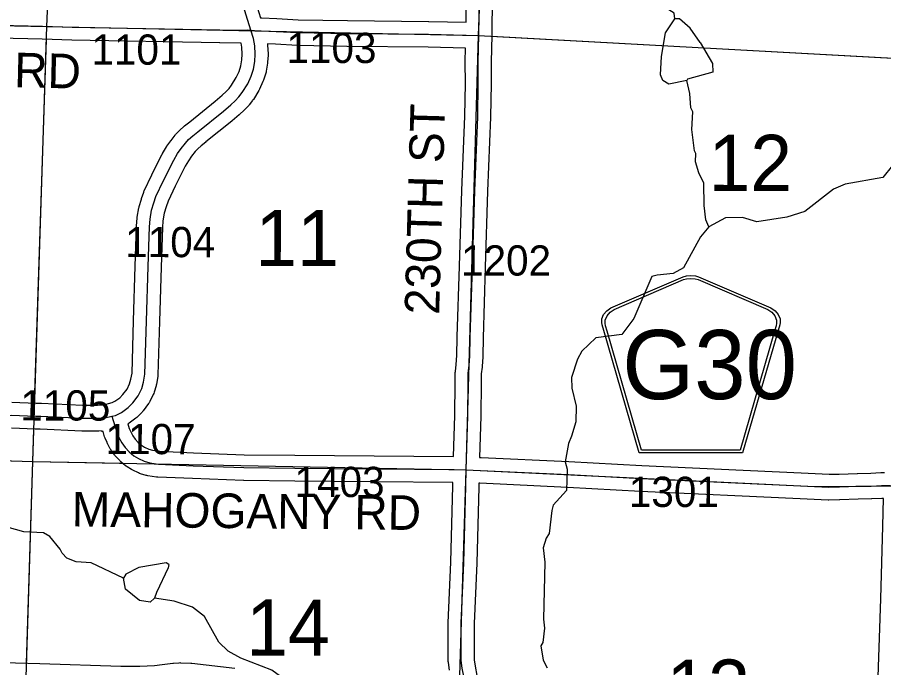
# Model space of a CAD drawing. Extents: x -132.8 to -73.3, y -60 to -26.
# Drawn here: x -117.702 to -115.697, y -40.948 to -39.443 of the extents above; entities that cross this region are included whole.
import ezdxf

# ---------------------------------------------------------------- set-up
doc = ezdxf.new("R2010")
doc.units = 0
for name, color, linetype in [('tdCoHydroRiver', 7, 'Continuous'), ('tdCoSecRdNmbr', 7, 'Continuous'), ('tdCoSecRdTxt', 7, 'Continuous'), ('tdCoSecRteBand', 7, 'Continuous'), ('tdCoSecRteCL', 7, 'Continuous'), ('tdCoSectLine', 7, 'Continuous'), ('tdCoSectLinePart', 7, 'Continuous'), ('tdCoSectNmbr', 7, 'Continuous'), ('tdCoShieldCoRteHrd', 7, 'Continuous'), ('tdCoSurfConc', 7, 'Continuous'), ('tdCoSurfGravel', 7, 'Continuous')]:
    doc.layers.add(name, color=color, linetype=linetype)

msp = doc.modelspace()

# ---------------------------------------------------------------- linework, layer by layer
at = {"layer": 'tdCoHydroRiver'}
for points in [[(-116.1807, -39.4468), (-116.182, -39.4341), (-116.2177, -39.4111), (-116.2381, -39.4059), (-116.3486, -39.3462), (-116.3951, -39.3135), (-116.4304, -39.2716), (-116.4423, -39.246), (-116.4444, -39.2034), (-116.4433, -39.1593), (-116.4462, -39.1513), (-116.45, -39.1133), (-116.4491, -39.0771), (-116.4403, -39.041), (-116.4408, -39), (-116.4538, -38.9523), (-116.4571, -38.8986), (-116.4539, -38.894)], [(-115.3159, -39.3222), (-115.3754, -39.3665), (-115.4046, -39.3973), (-115.4384, -39.4232), (-115.5081, -39.4924), (-115.5391, -39.5342), (-115.5622, -39.5731), (-115.5946, -39.67), (-115.605, -39.706), (-115.6514, -39.7301), (-115.673, -39.7737), (-115.6765, -39.7862), (-115.6993, -39.814), (-115.7865, -39.8292), (-115.8136, -39.8411), (-115.8797, -39.893), (-115.921, -39.9062), (-115.9907, -39.917), (-116.0236, -39.9067), (-116.0631, -39.9072), (-116.1015, -39.9284)], [(-116.1528, -39.5895), (-116.1941, -39.5979), (-116.2081, -39.5896), (-116.214, -39.5768), (-116.2114, -39.5343), (-116.2021, -39.4794), (-116.1807, -39.4468)], [(-116.1222, -39.5019), (-116.145, -39.4682), (-116.1697, -39.4471), (-116.1807, -39.4468)], [(-116.1222, -39.5019), (-116.0934, -39.55), (-116.0924, -39.5705), (-116.1512, -39.5863), (-116.1528, -39.5895)], [(-116.1015, -39.9284), (-116.109, -39.9124), (-116.1129, -39.8792), (-116.1131, -39.8271), (-116.1251, -39.8031), (-116.1324, -39.7777), (-116.1319, -39.7588), (-116.1349, -39.7524), (-116.1415, -39.7033), (-116.1389, -39.6624), (-116.1434, -39.6528), (-116.1457, -39.6196), (-116.1528, -39.5895)], [(-116.1015, -39.9284), (-116.121, -39.9515), (-116.1607, -40.0231), (-116.1847, -40.0366), (-116.2211, -40.0404), (-116.2338, -40.0433), (-116.2758, -40.14), (-116.3035, -40.1771), (-116.3637, -40.1851), (-116.396, -40.2158), (-116.406, -40.2345), (-116.4197, -40.2767), (-116.4188, -40.302), (-116.4088, -40.3432), (-116.4097, -40.3795), (-116.42, -40.4124), (-116.4267, -40.4295), (-116.4341, -40.4719), (-116.4299, -40.4894), (-116.4311, -40.5383), (-116.462, -40.5722), (-116.4654, -40.5847), (-116.4715, -40.6382), (-116.4781, -40.6491), (-116.485, -40.671), (-116.4811, -40.7042), (-116.4845, -40.8366), (-116.4818, -40.8572), (-116.4858, -40.8902), (-116.4908, -40.898), (-116.4853, -40.9312), (-116.4763, -40.9488)], [(-117.4563, -40.7412), (-117.5311, -40.7061), (-117.5657, -40.7035), (-117.5876, -40.6951), (-117.5983, -40.6837), (-117.6028, -40.6741), (-117.6273, -40.6451), (-117.6413, -40.6368), (-117.687, -40.634), (-117.7261, -40.6235), (-117.7619, -40.6036), (-117.8012, -40.5962)], [(-117.3513, -40.7094), (-117.3575, -40.706), (-117.4209, -40.7169), (-117.4513, -40.7319), (-117.4563, -40.7412)], [(-117.3513, -40.7094), (-117.3531, -40.7172), (-117.3799, -40.7748), (-117.3849, -40.7873)], [(-117.3849, -40.7873), (-117.3946, -40.7965), (-117.4198, -40.7927), (-117.4522, -40.7666), (-117.4563, -40.7412)], [(-116.906, -41.0718), (-116.9581, -41.0529), (-117.0389, -41.0081), (-117.1132, -40.954), (-117.1851, -40.9268), (-117.2146, -40.9103), (-117.2362, -40.8892), (-117.2693, -40.8299), (-117.2971, -40.8086), (-117.3394, -40.7949), (-117.3849, -40.7873)]]:
    msp.add_lwpolyline(points, dxfattribs=at)
at = {"layer": 'tdCoSecRteBand'}
for points in [[(-117.1549, -39.3945), (-117.1392, -39.4443), (-117.1374, -39.4443), (-117.137, -39.4443), (-117.1366, -39.4444), (-117.102, -39.4458), (-117.1018, -39.4458), (-117.1016, -39.4459), (-117.0519, -39.4488), (-116.9384, -39.4507), (-116.7504, -39.4527), (-116.7502, -39.4527), (-116.75, -39.4527), (-116.6637, -39.4545)], [(-116.6637, -39.4545), (-116.6624, -39.3898)], [(-116.6024, -39.3912), (-116.6037, -39.4558), (-116.6037, -39.4558), (-116.6043, -39.4857), (-116.6056, -39.5463), (-116.6053, -39.5967), (-116.6053, -39.5971), (-116.6053, -39.5975), (-116.6068, -39.6739), (-116.6068, -39.6742), (-116.6068, -39.6745), (-116.6137, -39.846), (-116.6192, -40.0215), (-116.6192, -40.0215), (-116.6192, -40.0215), (-116.6243, -40.1848), (-116.6251, -40.2277), (-116.6251, -40.2285), (-116.6251, -40.2292), (-116.6266, -40.2514), (-116.6267, -40.2523), (-116.6268, -40.2532), (-116.6288, -40.2688), (-116.6288, -40.2898), (-116.6288, -40.29), (-116.6288, -40.2901), (-116.6295, -40.3656), (-116.6295, -40.3659), (-116.6295, -40.3662), (-116.6324, -40.4617), (-116.6324, -40.4617), (-116.6295, -40.4618), (-116.6293, -40.4618), (-116.629, -40.4618), (-116.4256, -40.4717), (-116.4255, -40.4717), (-116.4255, -40.4717), (-116.2571, -40.4806), (-115.8879, -40.4978), (-115.8236, -40.5005)], [(-117.7151, -40.3343), (-117.6584, -40.3363), (-117.6468, -40.3367), (-117.6466, -40.3367), (-117.6465, -40.3367), (-117.5511, -40.3409), (-117.5322, -40.3412), (-117.5166, -40.3412), (-117.5038, -40.3404), (-117.491, -40.3374), (-117.4831, -40.335), (-117.4764, -40.3319), (-117.4652, -40.3239), (-117.4579, -40.3164), (-117.4483, -40.3036), (-117.4423, -40.2916), (-117.4392, -40.2809), (-117.4368, -40.2667), (-117.4332, -40.1459), (-117.4295, -40.0194), (-117.4295, -40.0193), (-117.4295, -40.0193), (-117.4265, -39.9273), (-117.4265, -39.9265), (-117.4264, -39.9257), (-117.425, -39.9082), (-117.4249, -39.9069), (-117.4246, -39.9055), (-117.4209, -39.8846), (-117.4206, -39.8828), (-117.4201, -39.8812), (-117.4149, -39.8639), (-117.4148, -39.8635), (-117.4147, -39.863), (-117.4097, -39.8482), (-117.4092, -39.8466), (-117.4084, -39.845), (-117.3912, -39.808), (-117.391, -39.8076), (-117.3908, -39.8073), (-117.3671, -39.7602), (-117.3666, -39.7592), (-117.3661, -39.7582), (-117.3572, -39.7434), (-117.3566, -39.7424), (-117.3559, -39.7414), (-117.3472, -39.7293), (-117.3469, -39.7288), (-117.3465, -39.7283), (-117.3369, -39.716), (-117.336, -39.7149), (-117.3351, -39.7139), (-117.3277, -39.706), (-117.3269, -39.7052), (-117.3261, -39.7045), (-117.3168, -39.6958), (-117.3159, -39.6951), (-117.3151, -39.6944), (-117.3033, -39.6851), (-117.2442, -39.6374), (-117.2284, -39.6238), (-117.219, -39.6151), (-117.2121, -39.6079), (-117.2062, -39.6004), (-117.1955, -39.583), (-117.189, -39.5687), (-117.1849, -39.556), (-117.1828, -39.5421), (-117.182, -39.5288), (-117.1828, -39.5122), (-117.1843, -39.5028), (-117.2337, -39.5026), (-117.2339, -39.5026), (-117.2341, -39.5026), (-117.5762, -39.4959), (-117.5762, -39.4959), (-117.5763, -39.4959), (-117.645, -39.4942), (-117.7458, -39.4917)], [(-116.6924, -40.4598), (-116.6895, -40.3647), (-116.6888, -40.2897), (-116.6888, -40.2669), (-116.6888, -40.265), (-116.6885, -40.2631), (-116.6864, -40.2465), (-116.685, -40.2259), (-116.6843, -40.1835), (-116.6843, -40.1833), (-116.6843, -40.1831), (-116.6791, -40.0196), (-116.6737, -39.844), (-116.6737, -39.8439), (-116.6737, -39.8438), (-116.6668, -39.6724), (-116.6653, -39.5967), (-116.6656, -39.5462), (-116.6656, -39.5458), (-116.6656, -39.5455), (-116.6649, -39.5145), (-116.6649, -39.5145), (-116.7511, -39.5127), (-116.9391, -39.5107), (-116.9392, -39.5107), (-116.9393, -39.5107), (-117.0535, -39.5088), (-117.0541, -39.5088), (-117.0548, -39.5087), (-117.1048, -39.5058), (-117.1232, -39.505), (-117.123, -39.5059), (-117.1229, -39.5075), (-117.122, -39.5275), (-117.1219, -39.5292), (-117.122, -39.5308), (-117.123, -39.5471), (-117.123, -39.5485), (-117.1233, -39.5498), (-117.126, -39.5676), (-117.1263, -39.57), (-117.1271, -39.5724), (-117.1325, -39.5889), (-117.133, -39.5904), (-117.1337, -39.5919), (-117.1416, -39.6094), (-117.1424, -39.6111), (-117.1434, -39.6128), (-117.156, -39.6332), (-117.1568, -39.6347), (-117.1579, -39.636), (-117.1658, -39.6461), (-117.1668, -39.6474), (-117.1679, -39.6486), (-117.1765, -39.6574), (-117.1771, -39.658), (-117.1776, -39.6585), (-117.188, -39.6681), (-117.1884, -39.6685), (-117.1888, -39.6688), (-117.2053, -39.6831), (-117.2057, -39.6835), (-117.2061, -39.6838), (-117.2658, -39.7319), (-117.2659, -39.732), (-117.266, -39.732), (-117.2769, -39.7407), (-117.2847, -39.7478), (-117.2904, -39.7539), (-117.2988, -39.7647), (-117.3063, -39.7753), (-117.314, -39.7881), (-117.337, -39.8338), (-117.3533, -39.8688), (-117.3576, -39.8816), (-117.3621, -39.8967), (-117.3653, -39.9146), (-117.3666, -39.93), (-117.3695, -40.0212), (-117.3732, -40.1476), (-117.3732, -40.1476), (-117.3732, -40.1476), (-117.3769, -40.2705), (-117.377, -40.2725), (-117.3773, -40.2744), (-117.3803, -40.2924), (-117.3806, -40.2943), (-117.3811, -40.296), (-117.3855, -40.3111), (-117.3863, -40.3136), (-117.3875, -40.316), (-117.3959, -40.3328), (-117.3971, -40.3352), (-117.3987, -40.3373), (-117.411, -40.3538), (-117.4122, -40.3554), (-117.4136, -40.3569), (-117.4242, -40.3677), (-117.426, -40.3696), (-117.4282, -40.3712), (-117.4437, -40.3823), (-117.4459, -40.3838), (-117.4466, -40.3841), (-117.4432, -40.3951), (-117.4399, -40.4029), (-117.4351, -40.4119), (-117.4292, -40.4199), (-117.4226, -40.4271), (-117.4148, -40.4337), (-117.4077, -40.4381), (-117.3981, -40.4427), (-117.3892, -40.4452), (-117.3725, -40.4478), (-117.2944, -40.451), (-117.177, -40.4556), (-117.0596, -40.4569), (-116.6924, -40.4598)], [(-116.7023, -40.9539), (-116.7047, -40.9364), (-116.705, -40.9345), (-116.705, -40.9326), (-116.7053, -40.9109), (-116.7053, -40.9106), (-116.7053, -40.9103), (-116.7048, -40.8455), (-116.7048, -40.845), (-116.7048, -40.8445), (-116.6991, -40.7046), (-116.6944, -40.528), (-116.6944, -40.5279), (-116.6944, -40.5279), (-116.6942, -40.5198), (-117.0601, -40.5169), (-117.0601, -40.5169), (-117.0601, -40.5169), (-117.178, -40.5156), (-117.1785, -40.5156), (-117.1789, -40.5156), (-117.2968, -40.5109), (-117.2968, -40.5109), (-117.2968, -40.5109), (-117.3767, -40.5077), (-117.3784, -40.5077), (-117.3802, -40.5074), (-117.4004, -40.5042), (-117.4022, -40.5039), (-117.4039, -40.5034), (-117.4169, -40.4997), (-117.4194, -40.499), (-117.4218, -40.4979), (-117.4351, -40.4915), (-117.4365, -40.4908), (-117.4379, -40.4899), (-117.4482, -40.4835), (-117.4501, -40.4824), (-117.4518, -40.481), (-117.4626, -40.4719), (-117.464, -40.4706), (-117.4653, -40.4693), (-117.4744, -40.4594), (-117.4756, -40.4581), (-117.4766, -40.4568), (-117.4848, -40.4457), (-117.486, -40.4439), (-117.4871, -40.442), (-117.4935, -40.4299), (-117.4941, -40.4288), (-117.4945, -40.4277), (-117.499, -40.4173), (-117.4996, -40.4159), (-117.5001, -40.4143), (-117.5039, -40.402), (-117.5056, -40.4024), (-117.506, -40.4006), (-117.5138, -40.4011), (-117.5148, -40.4012), (-117.5157, -40.4012), (-117.5324, -40.4012), (-117.5326, -40.4012), (-117.5328, -40.4012), (-117.5523, -40.4009), (-117.5528, -40.4009), (-117.5532, -40.4009), (-117.649, -40.3967), (-117.6606, -40.3963), (-117.716, -40.3943)], [(-115.8236, -40.5005), (-115.8001, -40.5003), (-115.7583, -40.4988), (-115.7581, -40.4988), (-115.758, -40.4988), (-115.7269, -40.4981), (-115.7035, -40.4971), (-115.7029, -40.4971), (-115.7023, -40.4971), (-115.695, -40.4971)], [(-115.7105, -40.9921), (-115.7036, -40.7895), (-115.6994, -40.6209), (-115.6994, -40.6209), (-115.6994, -40.6208), (-115.6976, -40.5571), (-115.7016, -40.5571), (-115.7247, -40.558), (-115.725, -40.558), (-115.7252, -40.558), (-115.7564, -40.5588), (-115.7984, -40.5603), (-115.7987, -40.5603), (-115.7991, -40.5603), (-115.8238, -40.5605), (-115.8246, -40.5605), (-115.8253, -40.5605), (-115.8904, -40.5578), (-115.8905, -40.5578), (-115.8906, -40.5578), (-116.26, -40.5405), (-116.2601, -40.5405), (-116.2602, -40.5405), (-116.4286, -40.5316), (-116.6317, -40.5218), (-116.6342, -40.5217), (-116.6344, -40.5296), (-116.6391, -40.7064), (-116.6391, -40.7066), (-116.6391, -40.7068), (-116.6448, -40.8464), (-116.6453, -40.9105), (-116.6451, -40.93), (-116.643, -40.9449), (-116.6389, -40.9664)], [(-117.9065, -40.9315), (-117.678, -40.9378), (-117.6501, -40.9386), (-117.6501, -40.9386), (-117.65, -40.9386), (-117.4624, -40.9448), (-117.419, -40.9452), (-117.3851, -40.9436), (-117.3667, -40.9415), (-117.3422, -40.9381), (-117.3413, -40.938), (-117.3404, -40.9379), (-117.3278, -40.937), (-117.326, -40.9368), (-117.3242, -40.9369), (-117.3003, -40.9379), (-117.2991, -40.9379), (-117.298, -40.9381), (-117.1986, -40.9499)]]:
    msp.add_lwpolyline(points, dxfattribs=at)
at = {"layer": 'tdCoSecRteCL'}
for points in [[(-116.6343, -39.4851), (-116.6324, -39.3905), (-116.6277, -39.2265), (-116.6223, -39.0526), (-116.617, -38.9832)], [(-117.1616, -39.4732), (-117.1835, -39.4035)], [(-118.3813, -39.4507), (-118.3065, -39.4521), (-117.9225, -39.4598), (-117.7452, -39.4618), (-117.6443, -39.4642), (-117.5756, -39.4659), (-117.2335, -39.4726), (-117.1798, -39.4729), (-117.1694, -39.4724), (-117.1616, -39.4732)], [(-117.4832, -40.3664), (-117.4752, -40.3645), (-117.4612, -40.3578), (-117.4456, -40.3467), (-117.435, -40.3359), (-117.4227, -40.3194), (-117.4143, -40.3026), (-117.4099, -40.2876), (-117.4069, -40.2696), (-117.4032, -40.1467), (-117.3995, -40.0202), (-117.3966, -39.9283), (-117.3951, -39.9107), (-117.3914, -39.8898), (-117.3862, -39.8725), (-117.3813, -39.8577), (-117.364, -39.8207), (-117.3403, -39.7736), (-117.3314, -39.7588), (-117.3228, -39.7467), (-117.3132, -39.7344), (-117.3058, -39.7265), (-117.2964, -39.7179), (-117.2846, -39.7085), (-117.2249, -39.6604), (-117.2084, -39.6461), (-117.198, -39.6365), (-117.1894, -39.6276), (-117.1815, -39.6175), (-117.1689, -39.5971), (-117.161, -39.5795), (-117.1556, -39.563), (-117.1529, -39.5453), (-117.1519, -39.529), (-117.1529, -39.509), (-117.1556, -39.4923), (-117.1616, -39.4732)], [(-117.1616, -39.4732), (-117.1531, -39.4741), (-117.1378, -39.4743), (-117.1033, -39.4758), (-117.053, -39.4788), (-116.9388, -39.4807), (-116.7507, -39.4827), (-116.6343, -39.4851)], [(-116.6633, -40.4907), (-116.6595, -40.3653), (-116.6588, -40.2898), (-116.6588, -40.2669), (-116.6565, -40.2494), (-116.6551, -40.2272), (-116.6543, -40.184), (-116.6491, -40.0205), (-116.6437, -39.845), (-116.6368, -39.6733), (-116.6353, -39.5969), (-116.6356, -39.5461), (-116.6343, -39.4851)], [(-117.9885, -40.5923), (-117.9879, -40.5892), (-117.9827, -40.5758), (-117.9761, -40.5625), (-117.9679, -40.5519), (-117.9482, -40.526), (-117.9028, -40.4678), (-117.8832, -40.4425), (-117.8797, -40.438), (-117.8671, -40.4249), (-117.8518, -40.4114), (-117.8313, -40.3973), (-117.8141, -40.3877), (-117.7909, -40.3776), (-117.7704, -40.3712), (-117.7438, -40.3655), (-117.7162, -40.3643), (-117.6595, -40.3663), (-117.6478, -40.3667), (-117.5519, -40.3709), (-117.5324, -40.3712), (-117.5157, -40.3712), (-117.4994, -40.3702), (-117.4832, -40.3664)], [(-117.4832, -40.3664), (-117.4766, -40.3887), (-117.4714, -40.4055), (-117.467, -40.4158), (-117.4606, -40.4279), (-117.4524, -40.439), (-117.4433, -40.4489), (-117.4325, -40.458), (-117.4221, -40.4644), (-117.4088, -40.4708), (-117.3957, -40.4745), (-117.3755, -40.4777), (-117.2956, -40.481), (-117.1777, -40.4856), (-117.0598, -40.4869), (-116.6909, -40.4898), (-116.6633, -40.4907)], [(-116.6939, -41.4938), (-116.6923, -41.4504), (-116.6871, -41.2945), (-116.679, -41.1258), (-116.6765, -41.0585), (-116.6743, -41.0378), (-116.6689, -41.0094), (-116.6674, -40.9974), (-116.6669, -40.9867), (-116.6684, -40.972), (-116.6726, -40.9498), (-116.675, -40.9322), (-116.6753, -40.9105), (-116.6748, -40.8457), (-116.6691, -40.7056), (-116.6644, -40.5288), (-116.6633, -40.4907)], [(-116.6633, -40.4907), (-116.6305, -40.4918), (-116.427, -40.5017), (-116.2586, -40.5105), (-115.8892, -40.5278), (-115.8241, -40.5305), (-115.7994, -40.5303), (-115.7573, -40.5288), (-115.7259, -40.5281), (-115.7023, -40.5271), (-115.6825, -40.5271), (-115.6663, -40.5277)]]:
    msp.add_lwpolyline(points, dxfattribs=at)
at = {"layer": 'tdCoSectLine'}
for points in [[(-117.6337, -39.4645), (-117.5929, -38.4873)], [(-116.6347, -39.4851), (-116.5982, -38.514)], [(-118.6408, -39.444), (-117.6337, -39.4645)], [(-117.6666, -40.4712), (-117.6337, -39.4645)], [(-117.6337, -39.4645), (-116.6347, -39.4851)], [(-116.6637, -40.4907), (-116.6347, -39.4851)], [(-116.6347, -39.4851), (-115.632, -39.5402)], [(-118.6674, -40.4402), (-117.6666, -40.4712)], [(-117.6971, -41.4708), (-117.6666, -40.4712)], [(-117.6666, -40.4712), (-116.6637, -40.4907)], [(-116.6943, -41.4938), (-116.6637, -40.4907)], [(-116.6637, -40.4907), (-115.857, -40.5292), (-115.6667, -40.5277)]]:
    msp.add_lwpolyline(points, dxfattribs=at)
at = {"layer": 'tdCoSectLinePart'}
for points in [[(-117.6622, -40.3365), (-117.6347, -39.4945)], [(-116.6047, -39.4868), (-115.6621, -39.5386)], [(-117.6666, -40.4712), (-117.6642, -40.3964)], [(-117.8631, -40.4651), (-117.6666, -40.4712)], [(-117.6808, -40.9379), (-117.6666, -40.4712)], [(-117.6666, -40.4712), (-117.4588, -40.4753)]]:
    msp.add_lwpolyline(points, dxfattribs=at)
at = {"layer": 'tdCoShieldCoRteHrd'}
for points in [[(-116.2631, -40.4512), (-116.3451, -40.1683), (-116.349, -40.1552), (-116.3497, -40.1493), (-116.3497, -40.1415), (-116.3454, -40.1312), (-116.3382, -40.1227), (-116.3286, -40.116), (-116.1613, -40.0437), (-116.1538, -40.042), (-116.1434, -40.0411), (-116.133, -40.042), (-116.1254, -40.0437), (-115.9582, -40.116), (-115.9486, -40.1227), (-115.9413, -40.1312), (-115.9371, -40.1415), (-115.9371, -40.1493), (-115.9378, -40.1552), (-115.9417, -40.1683), (-116.0236, -40.4512)], [(-116.2573, -40.4449), (-116.337, -40.1696), (-116.3407, -40.157), (-116.3414, -40.1514), (-116.3414, -40.1439), (-116.3374, -40.134), (-116.3304, -40.1258), (-116.3212, -40.1194), (-116.1606, -40.0499), (-116.1534, -40.0484), (-116.1434, -40.0475), (-116.1334, -40.0484), (-116.1262, -40.0499), (-115.9656, -40.1194), (-115.9564, -40.1258), (-115.9494, -40.134), (-115.9453, -40.1439), (-115.9453, -40.1514), (-115.946, -40.157), (-115.9498, -40.1696), (-116.0295, -40.4449)]]:
    msp.add_lwpolyline(points, close=True, dxfattribs=at)
at = {"layer": 'tdCoSurfConc'}
for points in [[(-117.4832, -40.3664), (-117.4752, -40.3645), (-117.4612, -40.3578), (-117.4456, -40.3467), (-117.435, -40.3359), (-117.4227, -40.3194), (-117.4143, -40.3026), (-117.4099, -40.2876), (-117.4069, -40.2696), (-117.4032, -40.1467), (-117.3995, -40.0202), (-117.3966, -39.9283), (-117.3951, -39.9107), (-117.3914, -39.8898), (-117.3862, -39.8725), (-117.3813, -39.8577), (-117.364, -39.8207), (-117.3403, -39.7736), (-117.3314, -39.7588), (-117.3228, -39.7467), (-117.3132, -39.7344), (-117.3058, -39.7265), (-117.2964, -39.7179), (-117.2846, -39.7085), (-117.2249, -39.6604), (-117.2084, -39.6461), (-117.198, -39.6365), (-117.1894, -39.6276), (-117.1815, -39.6175), (-117.1689, -39.5971), (-117.161, -39.5795), (-117.1556, -39.563), (-117.1529, -39.5453), (-117.1519, -39.529), (-117.1529, -39.509), (-117.1556, -39.4923), (-117.1616, -39.4732), (-117.1835, -39.4035)], [(-117.7162, -40.3643), (-117.6595, -40.3663), (-117.6478, -40.3667), (-117.5519, -40.3709), (-117.5324, -40.3712), (-117.5157, -40.3712), (-117.4994, -40.3702), (-117.4832, -40.3664)], [(-117.4832, -40.3664), (-117.4766, -40.3887), (-117.4714, -40.4055), (-117.467, -40.4158), (-117.4606, -40.4279), (-117.4524, -40.439), (-117.4433, -40.4489), (-117.4325, -40.458), (-117.4221, -40.4644), (-117.4088, -40.4708), (-117.3957, -40.4745), (-117.3755, -40.4777), (-117.2956, -40.481), (-117.1777, -40.4856), (-117.0598, -40.4869), (-116.6909, -40.4898), (-116.6633, -40.4907), (-116.6305, -40.4918), (-116.427, -40.5017), (-116.2586, -40.5105), (-115.8892, -40.5278), (-115.8241, -40.5305), (-115.7994, -40.5303), (-115.7573, -40.5288), (-115.7259, -40.5281), (-115.7023, -40.5271), (-115.6825, -40.5271)]]:
    msp.add_lwpolyline(points, dxfattribs=at)
at = {"layer": 'tdCoSurfGravel'}
for points in [[(-116.6726, -40.9498), (-116.675, -40.9322), (-116.6753, -40.9105), (-116.6748, -40.8457), (-116.6691, -40.7056), (-116.6644, -40.5288), (-116.6633, -40.4907), (-116.6595, -40.3653), (-116.6588, -40.2898), (-116.6588, -40.2669), (-116.6565, -40.2494), (-116.6551, -40.2272), (-116.6543, -40.184), (-116.6491, -40.0205), (-116.6437, -39.845), (-116.6368, -39.6733), (-116.6353, -39.5969), (-116.6356, -39.5461), (-116.6343, -39.4851), (-116.6324, -39.3905)], [(-118.8852, -39.4346), (-118.8463, -39.4359), (-118.7208, -39.441), (-118.6717, -39.4433), (-118.6523, -39.4435), (-118.6404, -39.444), (-118.6313, -39.4447), (-118.6202, -39.4484), (-118.5938, -39.4622), (-118.5807, -39.4684), (-118.5731, -39.4716), (-118.5662, -39.4731), (-118.5568, -39.4741), (-118.5455, -39.4714), (-118.5201, -39.4588), (-118.507, -39.4539), (-118.4954, -39.4507), (-118.4809, -39.4497), (-118.4343, -39.4497), (-118.3813, -39.4507), (-118.3065, -39.4521), (-117.9225, -39.4598), (-117.7452, -39.4618), (-117.6443, -39.4642)], [(-117.6443, -39.4642), (-117.5756, -39.4659), (-117.2335, -39.4726), (-117.1798, -39.4729), (-117.1694, -39.4724), (-117.1616, -39.4732), (-117.1531, -39.4741), (-117.1378, -39.4743), (-117.1033, -39.4758), (-117.053, -39.4788), (-116.9388, -39.4807), (-116.7507, -39.4827), (-116.6343, -39.4851)]]:
    msp.add_lwpolyline(points, dxfattribs=at)

# ---------------------------------------------------------------- texts
at = {"layer": 'tdCoSecRdNmbr'}
for s, rotation, p in [('1103', 359.9121, (-117.0793, -39.5489)), ('1101', 359.912, (-117.5307, -39.5528)), ('1104', 359.9121, (-117.4525, -39.9983)), ('1202', 359.9123, (-116.6753, -40.0409)), ('1105', 359.9119, (-117.6953, -40.3764)), ('1107', 359.912, (-117.498, -40.4542)), ('1403', 359.9121, (-117.0606, -40.5534)), ('1301', 359.9125, (-116.287, -40.5764))]:
    msp.add_text(s, height=0.07, rotation=rotation, dxfattribs=at).set_placement(p)
at = {"layer": 'tdCoSecRdTxt'}
for s, rotation, p in [('PINOAK RD', 358.6723, (-118.1441, -39.5949)), ('230TH ST', 88.3583, (-116.7261, -40.1321)), ('MAHOGANY RD', 359.4009, (-117.5765, -40.6216))]:
    msp.add_text(s, height=0.08, rotation=rotation, dxfattribs=at).set_placement(p)
at = {"layer": 'tdCoSectNmbr'}
for s, rotation, p in [('12', 359.9126, (-116.1027, -39.8451)), ('11', 359.9122, (-117.1515, -40.0189)), ('14', 359.9122, (-117.1726, -40.9205)), ('13', 359.9125, (-116.2, -41.0595))]:
    msp.add_text(s, height=0.13, rotation=rotation, dxfattribs=at).set_placement(p)
at = {"layer": 'tdCoShieldCoRteHrd'}
msp.add_text('G30', height=0.16, dxfattribs=at).set_placement((-116.3022, -40.327))

doc.saveas('drawing.dxf')
